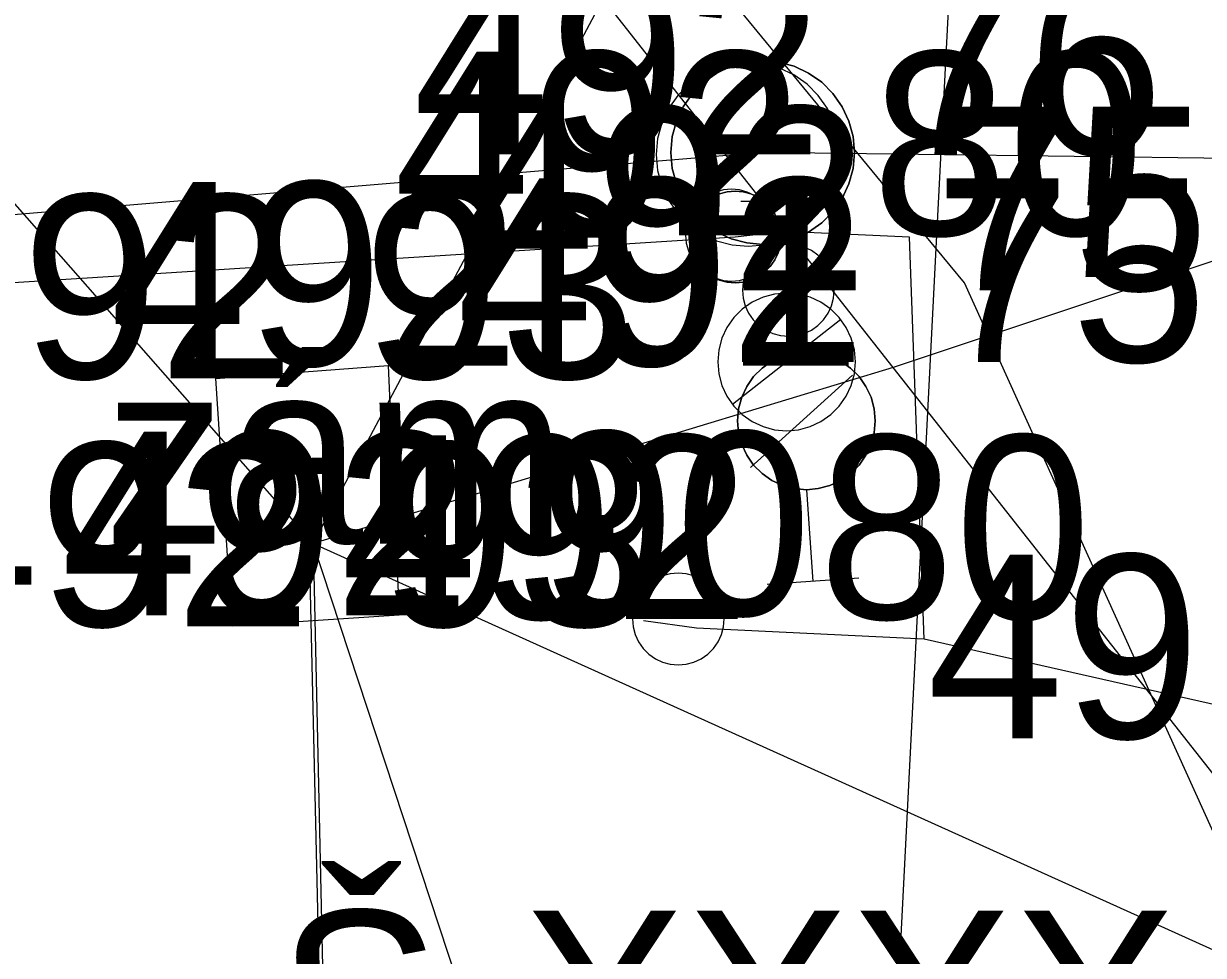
# Model space of a CAD drawing. Extents: x -695326 to -694942, y -1122979 to -1122738.
# Drawn here: x -695104.82 to -695098.39, y -1122771.48 to -1122766.41 of the extents above; entities that cross this region are included whole.
import ezdxf

# ---------------------------------------------------------------- set-up
doc = ezdxf.new("R2010")
doc.units = 0
for name, color, linetype in [('Level 29', 7, 'Continuous'), ('Level 30', 7, 'Continuous'), ('Level 35', 7, 'Continuous'), ('Level 36', 7, 'Continuous'), ('Level 37', 7, 'Continuous'), ('Level 38', 7, 'Continuous'), ('Level 42', 7, 'Continuous'), ('Level 44', 7, 'Continuous'), ('Level 48', 7, 'Continuous'), ('Level 51', 7, 'Continuous'), ('Level 53', 7, 'Continuous'), ('Popisy', 7, 'Continuous'), ('Rozhraní ploch', 7, 'Continuous')]:
    doc.layers.add(name, color=color, linetype=linetype)

msp = doc.modelspace()

# ---------------------------------------------------------------- linework, layer by layer
at = {"layer": 'Level 29'}
for p, q in [((-695100.96, -1122767.56), (-695100.96, -1122767.56)), ((-695100.65, -1122767.86), (-695100.65, -1122767.86)), ((-695100.66, -1122768.25), (-695100.66, -1122768.25)), ((-695101.25, -1122769.65), (-695101.25, -1122769.65))]:
    msp.add_line(p, q, dxfattribs=at)
for points in [[(-695100.71, -1122767.56), (-695100.7138, -1122767.5166), (-695100.7251, -1122767.4745), (-695100.7435, -1122767.435), (-695100.7685, -1122767.3993), (-695100.7993, -1122767.3685), (-695100.835, -1122767.3435), (-695100.8745, -1122767.3251), (-695100.9166, -1122767.3138), (-695100.96, -1122767.31), (-695101.0034, -1122767.3138), (-695101.0455, -1122767.3251), (-695101.085, -1122767.3435), (-695101.1207, -1122767.3685), (-695101.1515, -1122767.3993), (-695101.1765, -1122767.435), (-695101.1949, -1122767.4745), (-695101.2062, -1122767.5166), (-695101.21, -1122767.56), (-695101.2062, -1122767.6034), (-695101.1949, -1122767.6455), (-695101.1765, -1122767.685), (-695101.1515, -1122767.7207), (-695101.1207, -1122767.7515), (-695101.085, -1122767.7765), (-695101.0455, -1122767.7949), (-695101.0034, -1122767.8062), (-695100.96, -1122767.81), (-695100.9166, -1122767.8062), (-695100.8745, -1122767.7949), (-695100.835, -1122767.7765), (-695100.7993, -1122767.7515), (-695100.7685, -1122767.7207), (-695100.7435, -1122767.685), (-695100.7251, -1122767.6455), (-695100.7138, -1122767.6034), (-695100.71, -1122767.56)], [(-695100.91, -1122767.375), (-695100.41, -1122767.375)], [(-695100.66, -1122767.875), (-695100.66, -1122767.375)], [(-695100.4, -1122767.86), (-695100.4038, -1122767.8166), (-695100.4151, -1122767.7745), (-695100.4335, -1122767.735), (-695100.4585, -1122767.6993), (-695100.4893, -1122767.6685), (-695100.525, -1122767.6435), (-695100.5645, -1122767.6251), (-695100.6066, -1122767.6138), (-695100.65, -1122767.61), (-695100.6934, -1122767.6138), (-695100.7355, -1122767.6251), (-695100.775, -1122767.6435), (-695100.8107, -1122767.6685), (-695100.8415, -1122767.6993), (-695100.8665, -1122767.735), (-695100.8849, -1122767.7745), (-695100.8962, -1122767.8166), (-695100.9, -1122767.86), (-695100.8962, -1122767.9034), (-695100.8849, -1122767.9455), (-695100.8665, -1122767.985), (-695100.8415, -1122768.0207), (-695100.8107, -1122768.0515), (-695100.775, -1122768.0765), (-695100.7355, -1122768.0949), (-695100.6934, -1122768.1062), (-695100.65, -1122768.11), (-695100.6066, -1122768.1062), (-695100.5645, -1122768.0949), (-695100.525, -1122768.0765), (-695100.4893, -1122768.0515), (-695100.4585, -1122768.0207), (-695100.4335, -1122767.985), (-695100.4151, -1122767.9455), (-695100.4038, -1122767.9034), (-695100.4, -1122767.86)], [(-695100.285, -1122768.25), (-695100.2907, -1122768.1849), (-695100.3076, -1122768.1217), (-695100.3352, -1122768.0625), (-695100.3727, -1122768.009), (-695100.419, -1122767.9627), (-695100.4725, -1122767.9252), (-695100.5317, -1122767.8976), (-695100.5949, -1122767.8807), (-695100.66, -1122767.875), (-695100.7251, -1122767.8807), (-695100.7883, -1122767.8976), (-695100.8475, -1122767.9252), (-695100.901, -1122767.9627), (-695100.9473, -1122768.009), (-695100.9848, -1122768.0625), (-695101.0124, -1122768.1217), (-695101.0293, -1122768.1849), (-695101.035, -1122768.25), (-695101.0293, -1122768.3151), (-695101.0124, -1122768.3783), (-695100.9848, -1122768.4375), (-695100.9473, -1122768.491), (-695100.901, -1122768.5373), (-695100.8475, -1122768.5748), (-695100.7883, -1122768.6024), (-695100.7251, -1122768.6193), (-695100.66, -1122768.625), (-695100.5949, -1122768.6193), (-695100.5317, -1122768.6024), (-695100.4725, -1122768.5748), (-695100.419, -1122768.5373), (-695100.3727, -1122768.491), (-695100.3352, -1122768.4375), (-695100.3076, -1122768.3783), (-695100.2907, -1122768.3151), (-695100.285, -1122768.25)], [(-695100.954, -1122768.481), (-695100.364, -1122768.018)], [(-695101, -1122769.65), (-695101.0038, -1122769.6066), (-695101.0151, -1122769.5645), (-695101.0335, -1122769.525), (-695101.0585, -1122769.4893), (-695101.0893, -1122769.4585), (-695101.125, -1122769.4335), (-695101.1645, -1122769.4151), (-695101.2066, -1122769.4038), (-695101.25, -1122769.4), (-695101.2934, -1122769.4038), (-695101.3355, -1122769.4151), (-695101.375, -1122769.4335), (-695101.4107, -1122769.4585), (-695101.4415, -1122769.4893), (-695101.4665, -1122769.525), (-695101.4849, -1122769.5645), (-695101.4962, -1122769.6066), (-695101.5, -1122769.65), (-695101.4962, -1122769.6934), (-695101.4849, -1122769.7355), (-695101.4665, -1122769.775), (-695101.4415, -1122769.8107), (-695101.4107, -1122769.8415), (-695101.375, -1122769.8665), (-695101.3355, -1122769.8849), (-695101.2934, -1122769.8962), (-695101.25, -1122769.9), (-695101.2066, -1122769.8962), (-695101.1645, -1122769.8849), (-695101.125, -1122769.8665), (-695101.0893, -1122769.8415), (-695101.0585, -1122769.8107), (-695101.0335, -1122769.775), (-695101.0151, -1122769.7355), (-695101.0038, -1122769.6934), (-695101, -1122769.65)]]:
    msp.add_lwpolyline(points, dxfattribs=at)
at = {"layer": 'Level 30'}
msp.add_line((-695100.87, -1122767.12), (-695100.87, -1122767.12), dxfattribs=at)
msp.add_lwpolyline([(-695100.37, -1122767.12), (-695100.3776, -1122767.0332), (-695100.4002, -1122766.949), (-695100.437, -1122766.87), (-695100.487, -1122766.7986), (-695100.5486, -1122766.737), (-695100.62, -1122766.687), (-695100.699, -1122766.6502), (-695100.7832, -1122766.6276), (-695100.87, -1122766.62), (-695100.9568, -1122766.6276), (-695101.041, -1122766.6502), (-695101.12, -1122766.687), (-695101.1914, -1122766.737), (-695101.253, -1122766.7986), (-695101.303, -1122766.87), (-695101.3398, -1122766.949), (-695101.3624, -1122767.0332), (-695101.37, -1122767.12), (-695101.3624, -1122767.2068), (-695101.3398, -1122767.291), (-695101.303, -1122767.37), (-695101.253, -1122767.4414), (-695101.1914, -1122767.503), (-695101.12, -1122767.553), (-695101.041, -1122767.5898), (-695100.9568, -1122767.6124), (-695100.87, -1122767.62), (-695100.7832, -1122767.6124), (-695100.699, -1122767.5898), (-695100.62, -1122767.553), (-695100.5486, -1122767.503), (-695100.487, -1122767.4414), (-695100.437, -1122767.37), (-695100.4002, -1122767.291), (-695100.3776, -1122767.2068), (-695100.37, -1122767.12)], dxfattribs=at)
at = {"layer": 'Level 35'}
for points in [[(-695095.93, -1122766.9), (-695100.08, -1122768.28), (-695103.24, -1122769.24)], [(-695103.24, -1122769.24), (-695103.09, -1122775.93), (-695102.35, -1122808.84), (-695108.23, -1122832.85), (-695109.83, -1122839.44)], [(-695099.91, -1122769.76), (-695101.15, -1122769.7), (-695101.44, -1122769.66)]]:
    msp.add_lwpolyline(points, dxfattribs=at)
at = {"layer": 'Level 36'}
for p, q in [((-695103.24, -1122769.24), (-695101.66, -1122766.27)), ((-695100.67, -1122767.54), (-695100.94, -1122767.57)), ((-695101.24, -1122775.3), (-695103.24, -1122769.24)), ((-695103.24, -1122769.24), (-695098.32, -1122771.46))]:
    msp.add_line(p, q, dxfattribs=at)
for points in [[(-695106.9, -1122765.08), (-695106.6, -1122765.42), (-695103.24, -1122769.24)], [(-695096.96, -1122772.52), (-695097.66, -1122772.3), (-695099.69, -1122767.82), (-695099.846, -1122767.631), (-695101.04, -1122766.18), (-695103.14, -1122765.61), (-695107.91, -1122766.46), (-695111.27, -1122766.64), (-695121.86, -1122767), (-695129.38, -1122768), (-695134.04, -1122768.48), (-695138.89, -1122768.5), (-695142.12, -1122767.97)], [(-695098.32, -1122771.46), (-695098.04, -1122770.87), (-695100.08, -1122768.28), (-695101.66, -1122766.27)], [(-695100.94, -1122767.57), (-695107.09, -1122767.96), (-695119.03, -1122768.43), (-695130.63, -1122769.85), (-695132.36, -1122769.84), (-695141.5, -1122771.21), (-695149.63, -1122772.1), (-695155.54, -1122772.67), (-695162.87, -1122773.48), (-695172.41, -1122774.28), (-695178.84, -1122774.91), (-695196.15, -1122777.21), (-695201.97, -1122778.55), (-695202.54, -1122778.33)], [(-695012.63, -1122791.39), (-695022.83, -1122788.3), (-695030.81, -1122786.27), (-695040.77, -1122784.08), (-695051.45, -1122782.65), (-695054.96, -1122782.17), (-695062.18, -1122780.82), (-695069.88, -1122778.51), (-695074.84, -1122776.67), (-695091.33, -1122771.7), (-695099.91, -1122769.76), (-695099.99, -1122767.57), (-695100.67, -1122767.54)]]:
    msp.add_lwpolyline(points, dxfattribs=at)
at = {"layer": 'Level 37'}
msp.add_lwpolyline([(-695091.43, -1122758.42), (-695093.26, -1122759.29), (-695097.017, -1122760.822), (-695098.732, -1122761.521), (-695098.9, -1122761.59), (-695099.071, -1122761.709), (-695099.82, -1122762.23), (-695099.74, -1122765.55), (-695099.846, -1122767.631), (-695100.24, -1122775.36), (-695100.5, -1122783.04), (-695100.91, -1122794.56), (-695101.1, -1122806.37), (-695100.96, -1122813.45), (-695099.37, -1122822.93), (-695098.44, -1122827.68), (-695098.47, -1122830.05), (-695105.71, -1122833.17), (-695110.65, -1122834.86), (-695115.75, -1122839.68), (-695120.16, -1122841.96)], dxfattribs=at)
at = {"layer": 'Level 38'}
for p, q in [((-695100.79, -1122767.11), (-695143.62, -1122770.67)), ((-695084.74, -1122767.31), (-695100.79, -1122767.11))]:
    msp.add_line(p, q, dxfattribs=at)
at = {"layer": 'Level 42'}
msp.add_lwpolyline([(-695103.26, -1122769.35), (-695102.35, -1122808.84), (-695109.85, -1122839.53), (-695099.6, -1122862.21)], dxfattribs=at)
at = {"layer": 'Level 44'}
for p, q in [((-695100.79, -1122767.11), (-695100.79, -1122767.11)), ((-695100.94, -1122767.57), (-695100.94, -1122767.57)), ((-695100.59, -1122768.21), (-695100.59, -1122768.21))]:
    msp.add_line(p, q, dxfattribs=at)
for points in [[(-695100.29, -1122767.11), (-695100.2976, -1122767.0232), (-695100.3202, -1122766.939), (-695100.357, -1122766.86), (-695100.407, -1122766.7886), (-695100.4686, -1122766.727), (-695100.54, -1122766.677), (-695100.619, -1122766.6402), (-695100.7032, -1122766.6176), (-695100.79, -1122766.61), (-695100.8768, -1122766.6176), (-695100.961, -1122766.6402), (-695101.04, -1122766.677), (-695101.1114, -1122766.727), (-695101.173, -1122766.7886), (-695101.223, -1122766.86), (-695101.2598, -1122766.939), (-695101.2824, -1122767.0232), (-695101.29, -1122767.11), (-695101.2824, -1122767.1968), (-695101.2598, -1122767.281), (-695101.223, -1122767.36), (-695101.173, -1122767.4314), (-695101.1114, -1122767.493), (-695101.04, -1122767.543), (-695100.961, -1122767.5798), (-695100.8768, -1122767.6024), (-695100.79, -1122767.61), (-695100.7032, -1122767.6024), (-695100.619, -1122767.5798), (-695100.54, -1122767.543), (-695100.4686, -1122767.493), (-695100.407, -1122767.4314), (-695100.357, -1122767.36), (-695100.3202, -1122767.281), (-695100.2976, -1122767.1968), (-695100.29, -1122767.11)], [(-695100.69, -1122767.57), (-695100.6938, -1122767.5266), (-695100.7051, -1122767.4845), (-695100.7235, -1122767.445), (-695100.7485, -1122767.4093), (-695100.7793, -1122767.3785), (-695100.815, -1122767.3535), (-695100.8545, -1122767.3351), (-695100.8966, -1122767.3238), (-695100.94, -1122767.32), (-695100.9834, -1122767.3238), (-695101.0255, -1122767.3351), (-695101.065, -1122767.3535), (-695101.1007, -1122767.3785), (-695101.1315, -1122767.4093), (-695101.1565, -1122767.445), (-695101.1749, -1122767.4845), (-695101.1862, -1122767.5266), (-695101.19, -1122767.57), (-695101.1862, -1122767.6134), (-695101.1749, -1122767.6555), (-695101.1565, -1122767.695), (-695101.1315, -1122767.7307), (-695101.1007, -1122767.7615), (-695101.065, -1122767.7865), (-695101.0255, -1122767.8049), (-695100.9834, -1122767.8162), (-695100.94, -1122767.82), (-695100.8966, -1122767.8162), (-695100.8545, -1122767.8049), (-695100.815, -1122767.7865), (-695100.7793, -1122767.7615), (-695100.7485, -1122767.7307), (-695100.7235, -1122767.695), (-695100.7051, -1122767.6555), (-695100.6938, -1122767.6134), (-695100.69, -1122767.57)], [(-695100.1772, -1122768.5712), (-695100.1829, -1122768.5061), (-695100.1998, -1122768.443), (-695100.2274, -1122768.3837), (-695100.2649, -1122768.3302), (-695100.3112, -1122768.284), (-695100.3647, -1122768.2465), (-695100.424, -1122768.2189), (-695100.4871, -1122768.2019), (-695100.5522, -1122768.1962), (-695100.6173, -1122768.2019), (-695100.6805, -1122768.2189), (-695100.7397, -1122768.2465), (-695100.7933, -1122768.284), (-695100.8395, -1122768.3302), (-695100.877, -1122768.3837), (-695100.9046, -1122768.443), (-695100.9215, -1122768.5061), (-695100.9272, -1122768.5712), (-695100.9215, -1122768.6364), (-695100.9046, -1122768.6995), (-695100.877, -1122768.7587), (-695100.8395, -1122768.8123), (-695100.7933, -1122768.8585), (-695100.7397, -1122768.896), (-695100.6805, -1122768.9236), (-695100.6173, -1122768.9405), (-695100.5522, -1122768.9462), (-695100.4871, -1122768.9405), (-695100.424, -1122768.9236), (-695100.3647, -1122768.896), (-695100.3112, -1122768.8585), (-695100.2649, -1122768.8123), (-695100.2274, -1122768.7587), (-695100.1998, -1122768.6995), (-695100.1829, -1122768.6364), (-695100.1772, -1122768.5712)], [(-695100.3, -1122768.322), (-695100.856, -1122768.825)], [(-695100.551, -1122768.947), (-695100.516, -1122769.446)], [(-695100.267, -1122769.428), (-695100.766, -1122769.463)]]:
    msp.add_lwpolyline(points, dxfattribs=at)
for points in [[(-695100.7032, -1122767.6024), (-695100.79, -1122767.61), (-695100.8768, -1122767.6024), (-695100.961, -1122767.5798), (-695101.04, -1122767.543), (-695101.1114, -1122767.493), (-695101.173, -1122767.4314), (-695101.223, -1122767.36), (-695101.2598, -1122767.281), (-695101.2824, -1122767.1968), (-695101.29, -1122767.11), (-695101.2824, -1122767.0232), (-695101.2598, -1122766.939), (-695101.223, -1122766.86), (-695101.173, -1122766.7886), (-695101.1114, -1122766.727), (-695101.04, -1122766.677), (-695100.961, -1122766.6402), (-695100.8768, -1122766.6176), (-695100.79, -1122766.61), (-695100.7032, -1122766.6176), (-695100.619, -1122766.6402), (-695100.54, -1122766.677), (-695100.4686, -1122766.727), (-695100.407, -1122766.7886), (-695100.357, -1122766.86), (-695100.3202, -1122766.939), (-695100.2976, -1122767.0232), (-695100.29, -1122767.11), (-695100.2976, -1122767.1968), (-695100.3202, -1122767.281), (-695100.357, -1122767.36), (-695100.407, -1122767.4314), (-695100.4686, -1122767.493), (-695100.54, -1122767.543), (-695100.619, -1122767.5798)], [(-695100.8966, -1122767.8162), (-695100.94, -1122767.82), (-695100.9834, -1122767.8162), (-695101.0255, -1122767.8049), (-695101.065, -1122767.7865), (-695101.1007, -1122767.7615), (-695101.1315, -1122767.7307), (-695101.1565, -1122767.695), (-695101.1749, -1122767.6555), (-695101.1862, -1122767.6134), (-695101.19, -1122767.57), (-695101.1862, -1122767.5266), (-695101.1749, -1122767.4845), (-695101.1565, -1122767.445), (-695101.1315, -1122767.4093), (-695101.1007, -1122767.3785), (-695101.065, -1122767.3535), (-695101.0255, -1122767.3351), (-695100.9834, -1122767.3238), (-695100.94, -1122767.32), (-695100.8966, -1122767.3238), (-695100.8545, -1122767.3351), (-695100.815, -1122767.3535), (-695100.7793, -1122767.3785), (-695100.7485, -1122767.4093), (-695100.7235, -1122767.445), (-695100.7051, -1122767.4845), (-695100.6938, -1122767.5266), (-695100.69, -1122767.57), (-695100.6938, -1122767.6134), (-695100.7051, -1122767.6555), (-695100.7235, -1122767.695), (-695100.7485, -1122767.7307), (-695100.7793, -1122767.7615), (-695100.815, -1122767.7865), (-695100.8545, -1122767.8049)], [(-695100.4871, -1122768.9405), (-695100.5522, -1122768.9462), (-695100.6173, -1122768.9405), (-695100.6805, -1122768.9236), (-695100.7397, -1122768.896), (-695100.7933, -1122768.8585), (-695100.8395, -1122768.8123), (-695100.877, -1122768.7587), (-695100.9046, -1122768.6995), (-695100.9215, -1122768.6364), (-695100.9272, -1122768.5712), (-695100.9215, -1122768.5061), (-695100.9046, -1122768.443), (-695100.877, -1122768.3837), (-695100.8395, -1122768.3302), (-695100.7933, -1122768.284), (-695100.7397, -1122768.2465), (-695100.6805, -1122768.2189), (-695100.6173, -1122768.2019), (-695100.5522, -1122768.1962), (-695100.4871, -1122768.2019), (-695100.424, -1122768.2189), (-695100.3647, -1122768.2465), (-695100.3112, -1122768.284), (-695100.2649, -1122768.3302), (-695100.2274, -1122768.3837), (-695100.1998, -1122768.443), (-695100.1829, -1122768.5061), (-695100.1772, -1122768.5712), (-695100.1829, -1122768.6364), (-695100.1998, -1122768.6995), (-695100.2274, -1122768.7587), (-695100.2649, -1122768.8123), (-695100.3112, -1122768.8585), (-695100.3647, -1122768.896), (-695100.424, -1122768.9236)]]:
    msp.add_lwpolyline(points, close=True, dxfattribs=at)
at = {"layer": 'Level 51'}
for p, q in [((-695100.87, -1122767.12), (-695100.87, -1122767.12)), ((-695100.96, -1122767.56), (-695100.96, -1122767.56)), ((-695100.65, -1122767.86), (-695100.65, -1122767.86)), ((-695102.83, -1122768.27), (-695102.83, -1122768.27)), ((-695100.66, -1122768.25), (-695100.66, -1122768.25)), ((-695103.77, -1122768.34), (-695103.77, -1122768.34)), ((-695102.77, -1122769.63), (-695102.77, -1122769.63)), ((-695101.25, -1122769.65), (-695101.25, -1122769.65)), ((-695103.68, -1122769.69), (-695103.68, -1122769.69))]:
    msp.add_line(p, q, dxfattribs=at)
at = {"layer": 'Rozhraní ploch'}
msp.add_lwpolyline([(-695102.77, -1122769.63), (-695103.68, -1122769.69), (-695103.77, -1122768.34), (-695102.83, -1122768.27), (-695102.77, -1122769.63)], dxfattribs=at)

# ---------------------------------------------------------------- texts
at = {"layer": 'Level 48'}
msp.add_text('Š-XXXX', height=1, dxfattribs=at).set_placement((-695103.436, -1122772.239))
at = {"layer": 'Level 53'}
for s, p in [('492 76', (-695102.695, -1122767.12)), ('492 80', (-695102.8, -1122767.56)), ('492 75', (-695102.448, -1122767.86)), ('492 91', (-695104.346, -1122768.27)), ('492 75', (-695102.458, -1122768.25)), ('492 93', (-695105.57, -1122768.34)), ('492 90', (-695104.613, -1122769.63)), ('492 93', (-695105.48, -1122769.69)), ('492 80', (-695103.09, -1122769.65)), ('492 67', (-695099.894, -1122770.3))]:
    msp.add_text(s, height=1, dxfattribs=at).set_placement(p)
at = {"layer": 'Popisy'}
msp.add_text('zám.', height=1, dxfattribs=at).set_placement((-695104.38, -1122769.24))

doc.saveas('drawing.dxf')
